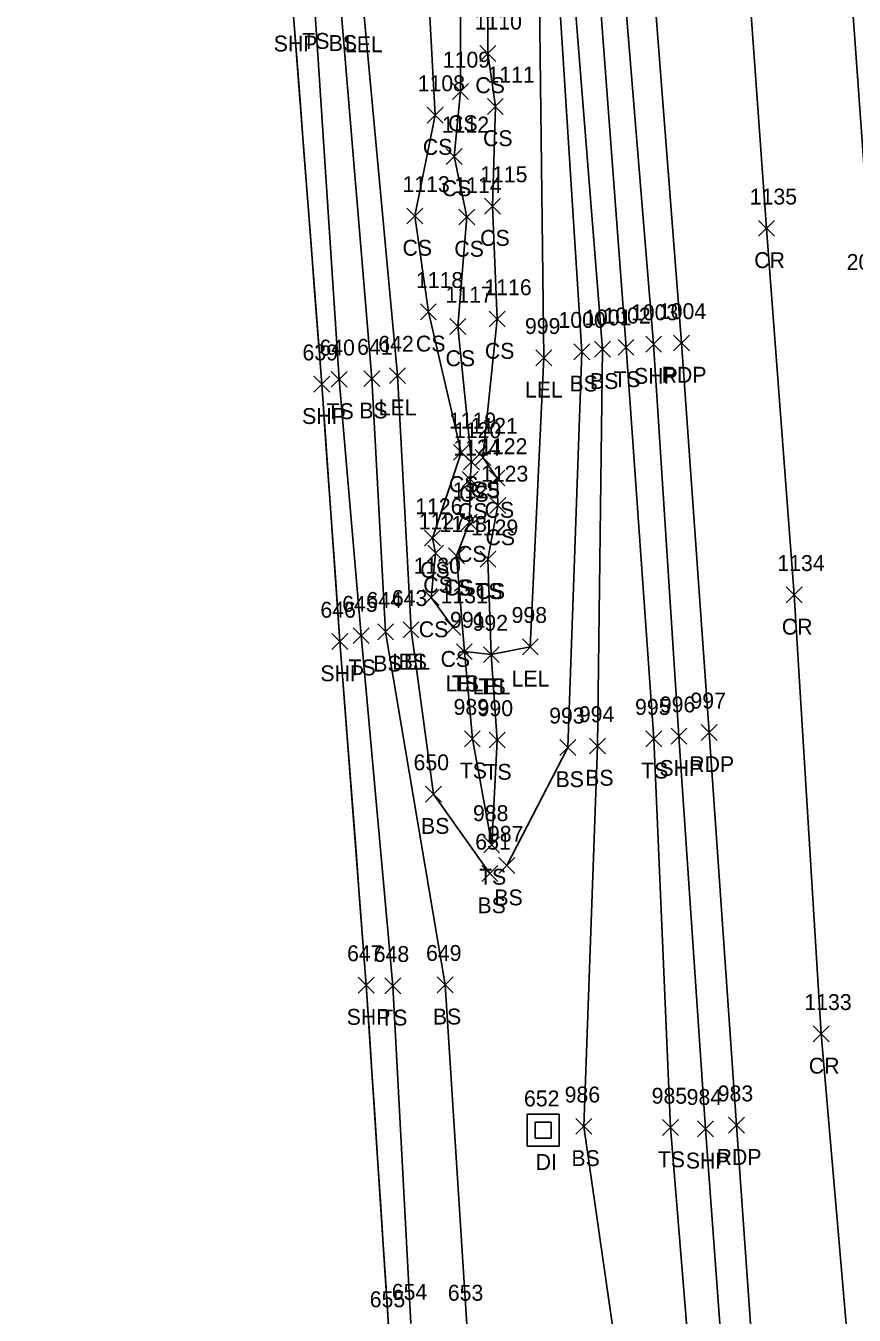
# Model space of a CAD drawing. Extents: x 1650221 to 1650634, y 244606 to 249996.
# Drawn here: x 1650303 to 1650407.2, y 245661.6 to 245823.9 of the extents above; entities that cross this region are included whole.
import ezdxf

# ---------------------------------------------------------------- set-up
doc = ezdxf.new("R2010")
doc.units = 0
for name, color, linetype in [('D_A', 7, 'Continuous'), ('D_I', 7, 'Continuous'), ('DS', 7, 'Continuous'), ('L_A', 7, 'Continuous'), ('L_I', 7, 'Continuous'), ('L_TIC', 7, 'Continuous'), ('LARO', 7, 'Continuous'), ('LELB', 7, 'Continuous'), ('LSOGP', 7, 'Continuous'), ('P_A', 7, 'Continuous'), ('P_I', 7, 'Continuous'), ('P_TIC', 7, 'Continuous'), ('PET', 7, 'Continuous'), ('PRC', 7, 'Continuous'), ('PSP', 7, 'Continuous')]:
    doc.layers.add(name, color=color, linetype=linetype)

msp = doc.modelspace()

# ---------------------------------------------------------------- linework, layer by layer
at = {"layer": 'DS'}
for p, q in [((1650366.03, 245686.92), (1650370.03, 245686.92)), ((1650366.03, 245682.92), (1650366.03, 245686.92)), ((1650367.03, 245683.92), (1650367.03, 245685.92)), ((1650367.03, 245685.92), (1650369.03, 245685.92)), ((1650369.03, 245685.92), (1650369.03, 245683.92)), ((1650370.03, 245686.92), (1650370.03, 245682.92)), ((1650368.03, 245684.92), (1650368.03, 245684.92)), ((1650368.03, 245684.92), (1650368.03, 245684.92)), ((1650370.03, 245682.92), (1650366.03, 245682.92)), ((1650369.03, 245683.92), (1650367.03, 245683.92))]:
    msp.add_line(p, q, dxfattribs=at)
at = {"layer": 'L_TIC'}
for points in [[(1650360.06, 245819.39), (1650362.06, 245821.39)], [(1650362.06, 245819.39), (1650360.06, 245821.39)], [(1650356.63, 245814.6), (1650358.63, 245816.6)], [(1650358.63, 245814.6), (1650356.63, 245816.6)], [(1650361.02, 245812.72), (1650363.02, 245814.72)], [(1650363.02, 245812.72), (1650361.02, 245814.72)], [(1650353.46, 245811.63), (1650355.46, 245813.63)], [(1650355.46, 245811.63), (1650353.46, 245813.63)], [(1650355.85, 245806.43), (1650357.85, 245808.43)], [(1650357.85, 245806.43), (1650355.85, 245808.43)], [(1650350.89, 245798.94), (1650352.89, 245800.94)], [(1650352.89, 245798.94), (1650350.89, 245800.94)], [(1650360.66, 245800.18), (1650362.66, 245802.18)], [(1650362.66, 245800.18), (1650360.66, 245802.18)], [(1650357.42, 245798.81), (1650359.42, 245800.81)], [(1650359.42, 245798.81), (1650357.42, 245800.81)], [(1650352.59, 245786.88), (1650354.59, 245788.88)], [(1650354.59, 245786.88), (1650352.59, 245788.88)], [(1650361.26, 245785.97), (1650363.26, 245787.97)], [(1650363.26, 245785.97), (1650361.26, 245787.97)], [(1650356.31, 245785.04), (1650358.31, 245787.04)], [(1650358.31, 245785.04), (1650356.31, 245787.04)], [(1650367.11, 245781.09), (1650369.11, 245783.09)], [(1650369.11, 245781.09), (1650367.11, 245783.09)], [(1650371.9, 245781.86), (1650373.9, 245783.86)], [(1650373.9, 245781.86), (1650371.9, 245783.86)], [(1650374.49, 245782.17), (1650376.49, 245784.17)], [(1650376.49, 245782.17), (1650374.49, 245784.17)], [(1650377.46, 245782.41), (1650379.46, 245784.41)], [(1650379.46, 245782.41), (1650377.46, 245784.41)], [(1650341.38, 245778.38), (1650343.38, 245780.38)], [(1650343.38, 245778.38), (1650341.38, 245780.38)], [(1650345.47, 245778.47), (1650347.47, 245780.47)], [(1650347.47, 245778.47), (1650345.47, 245780.47)], [(1650348.71, 245778.85), (1650350.71, 245780.85)], [(1650350.71, 245778.85), (1650348.71, 245780.85)], [(1650356.74, 245769.2), (1650358.74, 245771.2)], [(1650358.74, 245769.2), (1650356.74, 245771.2)], [(1650359.46, 245768.54), (1650361.46, 245770.54)], [(1650361.46, 245768.54), (1650359.46, 245770.54)], [(1650358.02, 245767.99), (1650360.02, 245769.99)], [(1650360.02, 245767.99), (1650358.02, 245769.99)], [(1650357.86, 245765.8), (1650359.86, 245767.8)], [(1650359.86, 245765.8), (1650357.86, 245767.8)], [(1650361.23, 245765.97), (1650363.23, 245767.97)], [(1650363.23, 245765.97), (1650361.23, 245767.97)], [(1650361.34, 245762.52), (1650363.34, 245764.52)], [(1650363.34, 245762.52), (1650361.34, 245764.52)], [(1650357.75, 245760.42), (1650359.75, 245762.42)], [(1650359.75, 245760.42), (1650357.75, 245762.42)], [(1650353.12, 245758.42), (1650355.12, 245760.42)], [(1650355.12, 245758.42), (1650353.12, 245760.42)], [(1650353.51, 245756.52), (1650355.51, 245758.52)], [(1650355.51, 245756.52), (1650353.51, 245758.52)], [(1650356.13, 245756.19), (1650358.13, 245758.19)], [(1650358.13, 245756.19), (1650356.13, 245758.19)], [(1650356.13, 245756.19), (1650358.13, 245758.19)], [(1650358.13, 245756.19), (1650356.13, 245758.19)], [(1650360.09, 245755.75), (1650362.09, 245757.75)], [(1650362.09, 245755.75), (1650360.09, 245757.75)], [(1650360.09, 245755.75), (1650362.09, 245757.75)], [(1650362.09, 245755.75), (1650360.09, 245757.75)], [(1650352.95, 245750.94), (1650354.95, 245752.94)], [(1650354.95, 245750.94), (1650352.95, 245752.94)], [(1650355.69, 245747.21), (1650357.69, 245749.21)], [(1650357.69, 245747.21), (1650355.69, 245749.21)], [(1650344.15, 245746.14), (1650346.15, 245748.14)], [(1650346.15, 245746.14), (1650344.15, 245748.14)], [(1650347.22, 245746.63), (1650349.22, 245748.63)], [(1650349.22, 245746.63), (1650347.22, 245748.63)], [(1650350.41, 245746.87), (1650352.41, 245748.87)], [(1650352.41, 245746.87), (1650350.41, 245748.87)], [(1650350.41, 245746.87), (1650352.41, 245748.87)], [(1650352.41, 245746.87), (1650350.41, 245748.87)], [(1650357.12, 245744.13), (1650359.12, 245746.13)], [(1650359.12, 245744.13), (1650357.12, 245746.13)], [(1650357.12, 245744.13), (1650359.12, 245746.13)], [(1650359.12, 245744.13), (1650357.12, 245746.13)], [(1650365.42, 245744.74), (1650367.42, 245746.74)], [(1650367.42, 245744.74), (1650365.42, 245746.74)], [(1650360.51, 245743.75), (1650362.51, 245745.75)], [(1650362.51, 245743.75), (1650360.51, 245745.75)], [(1650360.51, 245743.75), (1650362.51, 245745.75)], [(1650362.51, 245743.75), (1650360.51, 245745.75)], [(1650358.13, 245733.17), (1650360.13, 245735.17)], [(1650360.13, 245733.17), (1650358.13, 245735.17)], [(1650361.24, 245733.01), (1650363.24, 245735.01)], [(1650363.24, 245733.01), (1650361.24, 245735.01)], [(1650380.95, 245733.17), (1650382.95, 245735.17)], [(1650382.95, 245733.17), (1650380.95, 245735.17)], [(1650370.15, 245732.08), (1650372.15, 245734.08)], [(1650372.15, 245732.08), (1650370.15, 245734.08)], [(1650373.88, 245732.26), (1650375.88, 245734.26)], [(1650375.88, 245732.26), (1650373.88, 245734.26)], [(1650353.23, 245726.2), (1650355.23, 245728.2)], [(1650355.23, 245726.2), (1650353.23, 245728.2)], [(1650360.56, 245719.81), (1650362.56, 245721.81)], [(1650362.56, 245719.81), (1650360.56, 245721.81)], [(1650360.56, 245719.81), (1650362.56, 245721.81)], [(1650362.56, 245719.81), (1650360.56, 245721.81)], [(1650360.33, 245716.22), (1650362.33, 245718.22)], [(1650362.33, 245716.22), (1650360.33, 245718.22)], [(1650362.45, 245717.21), (1650364.45, 245719.21)], [(1650364.45, 245717.21), (1650362.45, 245719.21)], [(1650348.13, 245702.09), (1650350.13, 245704.09)], [(1650350.13, 245702.09), (1650348.13, 245704.09)], [(1650354.71, 245702.22), (1650356.71, 245704.22)], [(1650356.71, 245702.22), (1650354.71, 245704.22)], [(1650372.15, 245684.41), (1650374.15, 245686.41)], [(1650374.15, 245684.41), (1650372.15, 245686.41)], [(1650383.04, 245684.26), (1650385.04, 245686.26)], [(1650385.04, 245684.26), (1650383.04, 245686.26)]]:
    msp.add_lwpolyline(points, dxfattribs=at)
at = {"layer": 'LARO'}
for points in [[(1650327.92, 246086.8), (1650330.53, 246052.16), (1650334.61, 246002.86), (1650338.05, 245959.72), (1650343.88, 245907.71), (1650343, 245877.3), (1650345.46, 245825.54), (1650349.71, 245779.85), (1650351.41, 245747.87)], [(1650358.12, 245745.13), (1650361.51, 245744.75), (1650366.42, 245745.74), (1650368.11, 245782.09), (1650367.43, 245837.26), (1650363.68, 245883.96), (1650357.84, 245936.08), (1650355.98, 245975.11), (1650351.83, 246009.69), (1650350.97, 246062.37), (1650345.69, 246085.15), (1650339.4, 246085.76), (1650337.6, 246085.35), (1650334.92, 246086.31)]]:
    msp.add_lwpolyline(points, dxfattribs=at)
at = {"layer": 'LELB'}
for points in [[(1650306.13, 246294.16), (1650309.79, 246242.03), (1650313.68, 246189.71), (1650316.64, 246149.59), (1650320.5, 246095.01), (1650322.95, 246052.7), (1650326.97, 246002.33), (1650330.11, 245959.39), (1650334.35, 245907.17), (1650335.99, 245876.74), (1650339.33, 245825.96), (1650342.38, 245779.38), (1650345.15, 245747.14), (1650349.13, 245703.09), (1650351.39, 245660.59)], [(1650313.05, 246293.73), (1650316.43, 246243), (1650319.8, 246189.11), (1650319.58, 246150.09), (1650324.39, 246094.92), (1650325.17, 246052.59), (1650332.19, 246002.3), (1650335.15, 245959.83), (1650340.06, 245907.3), (1650338.79, 245876.74), (1650342.62, 245825.69), (1650346.47, 245779.47), (1650348.22, 245747.63), (1650355.71, 245703.22), (1650358.45, 245660.47)], [(1650380.77, 245632.36), (1650373.15, 245685.41), (1650374.88, 245733.26), (1650375.49, 245783.17), (1650371.23, 245836.92), (1650367.57, 245883.9), (1650363.2, 245935.62), (1650358.64, 246009.9), (1650354.12, 246061.91), (1650351.29, 246103.4), (1650345.69, 246155.39), (1650338.49, 246190.86), (1650334.26, 246221.72), (1650338.38, 246258.83)], [(1650388.27, 245633.5), (1650384.04, 245685.26), (1650381.95, 245734.17), (1650378.46, 245783.41), (1650374.43, 245837.02), (1650371.37, 245883.98), (1650366.52, 245935.98), (1650362.52, 246010.18), (1650358.12, 246061.67), (1650354.38, 246103.74), (1650350.77, 246155.06), (1650347.92, 246191.34), (1650347.02, 246221.82), (1650344.37, 246259.89)], [(1650363.45, 245718.21), (1650371.15, 245733.08), (1650372.9, 245782.86), (1650369.48, 245836.8), (1650365.6, 245884.56), (1650361.18, 245936.01), (1650356.49, 246009.02), (1650352.21, 246062.35), (1650348.65, 246103.32), (1650342.84, 246155.21), (1650338.6, 246177.03), (1650330.57, 246190.17)], [(1650328.84, 246183.64), (1650330.78, 246172.34), (1650335.45, 246138.48), (1650339.41, 246101.5), (1650339.4, 246085.76), (1650346.97, 246057.24), (1650341.6, 246037.66), (1650349.97, 245999.44), (1650353.79, 245958.12), (1650353.48, 245944.94), (1650356.23, 245920.49), (1650358.19, 245889.9), (1650358.98, 245871.02), (1650360.94, 245846.57), (1650361.06, 245820.39), (1650362.02, 245813.72), (1650361.66, 245801.18), (1650362.26, 245786.97), (1650360.46, 245769.54), (1650362.23, 245766.97), (1650362.34, 245763.52), (1650361.09, 245756.75)], [(1650341.91, 245999.68), (1650344.98, 245958.76), (1650347.7, 245944.72), (1650347.12, 245943.23), (1650348.44, 245928.08), (1650348.24, 245921.27), (1650351.64, 245902.18), (1650351.73, 245892.19), (1650351, 245870.07), (1650353.17, 245867.29), (1650352.21, 245849.5), (1650352.51, 245848.27), (1650354.46, 245812.63), (1650351.89, 245799.94), (1650353.59, 245787.88), (1650357.74, 245770.2), (1650354.12, 245759.42), (1650354.51, 245757.52), (1650353.95, 245751.94), (1650356.69, 245748.21)], [(1650346.19, 246000.45), (1650348.93, 245958.63), (1650349.92, 245944.17), (1650349.05, 245942.49), (1650350.75, 245929.18), (1650352.47, 245922.11), (1650353.01, 245902.87), (1650356.16, 245890.66), (1650355.97, 245870.45), (1650356.24, 245867.49), (1650357.46, 245851.07), (1650357.6, 245847.89), (1650357.63, 245815.6), (1650356.85, 245807.43), (1650358.42, 245799.81), (1650357.31, 245786.04), (1650359.02, 245768.99), (1650358.86, 245766.8), (1650358.75, 245761.42), (1650357.13, 245757.19)], [(1650361.56, 245720.81), (1650359.13, 245734.17), (1650358.12, 245745.13), (1650357.13, 245757.19)], [(1650361.56, 245720.81), (1650362.24, 245734.01), (1650361.51, 245744.75), (1650361.09, 245756.75)], [(1650351.41, 245747.87), (1650354.23, 245727.2), (1650361.33, 245717.22)]]:
    msp.add_lwpolyline(points, dxfattribs=at)
at = {"layer": 'LSOGP'}
msp.add_lwpolyline([(1650336.6, 245825.63), (1650337.05, 245819.77), (1650337.5, 245813.91), (1650337.94, 245808.06), (1650338.39, 245802.2), (1650338.84, 245796.34), (1650339.28, 245790.49), (1650339.73, 245784.63), (1650340.18, 245778.77), (1650340.75, 245770.68), (1650341.32, 245762.59), (1650341.9, 245754.5), (1650342.47, 245746.4), (1650342.88, 245741), (1650343.3, 245735.6), (1650343.71, 245730.19), (1650344.12, 245724.79), (1650344.54, 245719.39), (1650344.95, 245713.98), (1650345.37, 245708.58), (1650345.78, 245703.18), (1650346.14, 245697.73), (1650346.49, 245692.29), (1650346.85, 245686.85), (1650347.2, 245681.41), (1650347.56, 245675.97), (1650347.91, 245670.53), (1650348.27, 245665.09), (1650348.63, 245659.65)], dxfattribs=at)
at = {"layer": 'P_TIC'}
for points in [[(1650395.14, 245797.38), (1650397.14, 245799.38)], [(1650397.14, 245797.38), (1650395.14, 245799.38)], [(1650380.93, 245782.82), (1650382.93, 245784.82)], [(1650382.93, 245782.82), (1650380.93, 245784.82)], [(1650384.44, 245782.96), (1650386.44, 245784.96)], [(1650386.44, 245782.96), (1650384.44, 245784.96)], [(1650339.18, 245777.77), (1650341.18, 245779.77)], [(1650341.18, 245777.77), (1650339.18, 245779.77)], [(1650398.62, 245751.27), (1650400.62, 245753.27)], [(1650400.62, 245751.27), (1650398.62, 245753.27)], [(1650341.47, 245745.4), (1650343.47, 245747.4)], [(1650343.47, 245745.4), (1650341.47, 245747.4)], [(1650384.12, 245733.49), (1650386.12, 245735.49)], [(1650386.12, 245733.49), (1650384.12, 245735.49)], [(1650387.92, 245733.97), (1650389.92, 245735.97)], [(1650389.92, 245733.97), (1650387.92, 245735.97)], [(1650344.78, 245702.18), (1650346.78, 245704.18)], [(1650346.78, 245702.18), (1650344.78, 245704.18)], [(1650402.01, 245696.04), (1650404.01, 245698.04)], [(1650404.01, 245696.04), (1650402.01, 245698.04)], [(1650387.44, 245684.1), (1650389.44, 245686.1)], [(1650389.44, 245684.1), (1650387.44, 245686.1)], [(1650391.36, 245684.55), (1650393.36, 245686.55)], [(1650393.36, 245684.55), (1650391.36, 245686.55)]]:
    msp.add_lwpolyline(points, dxfattribs=at)
at = {"layer": 'PET'}
for points in [[(1650395.97, 245634.45), (1650392.36, 245685.55), (1650388.92, 245734.97), (1650385.44, 245783.96), (1650381.32, 245836.98), (1650377.76, 245885.16), (1650374.23, 245935.73), (1650368.95, 246011.52), (1650364.91, 246062.13), (1650362.42, 246103.65), (1650358.62, 246155.34), (1650355.82, 246192.67), (1650353.63, 246221.52), (1650350.67, 246260.72)], [(1650421.18, 245630.65), (1650417.91, 245681.78), (1650415.19, 245715.72), (1650411.64, 245760.21), (1650409.56, 245790.15), (1650405.96, 245839.71), (1650403.34, 245877), (1650399.58, 245923.32), (1650396.22, 245968.53), (1650393.17, 246011.85), (1650391.12, 246041.15), (1650389.17, 246073.95), (1650387.34, 246101.09), (1650384.18, 246142.54), (1650381.86, 246175.15), (1650378.63, 246214.91), (1650375.8, 246256.56)]]:
    msp.add_lwpolyline(points, dxfattribs=at)
at = {"layer": 'PRC'}
msp.add_lwpolyline([(1650407.05, 245649.82), (1650403.01, 245697.04), (1650399.62, 245752.27), (1650396.14, 245798.38), (1650392.81, 245844.54), (1650388.72, 245894.05), (1650384.12, 245961.1), (1650381.02, 246005.49), (1650376.87, 246054.19), (1650374.67, 246094.39), (1650371.04, 246142.56), (1650368.19, 246182.74), (1650365.1, 246222.23), (1650362.04, 246265.67)], dxfattribs=at)
at = {"layer": 'PSP'}
for points in [[(1650302.95, 246294.11), (1650306.82, 246242.11), (1650310.69, 246189.86), (1650313.65, 246149.04), (1650317.27, 246094.66), (1650320.65, 246052.63), (1650324.09, 246002.22), (1650327.12, 245958.99), (1650330.71, 245907.14), (1650333.14, 245876.4), (1650336.6, 245825.63), (1650340.18, 245778.77), (1650342.47, 245746.4), (1650345.78, 245703.18), (1650348.63, 245659.65)], [(1650392.23, 245633.8), (1650388.44, 245685.1), (1650385.12, 245734.49), (1650381.93, 245783.82), (1650377.54, 245837.05), (1650373.94, 245884.64), (1650370.21, 245936.33), (1650364.94, 246010.92), (1650361.13, 246061.87), (1650358.32, 246103.73), (1650354.8, 246155.14), (1650352.16, 246192.13), (1650349.68, 246222.04), (1650346.67, 246260.34)]]:
    msp.add_lwpolyline(points, dxfattribs=at)

# ---------------------------------------------------------------- texts
at = {"layer": 'D_A'}
msp.add_text('DI', height=2, dxfattribs=at).set_placement((1650367.09, 245679.92))
at = {"layer": 'D_I'}
msp.add_text('652', height=2, dxfattribs=at).set_placement((1650365.62, 245687.92))
at = {"layer": 'L_A'}
for s, p in [('TS', (1650337.74, 245820.96)), ('BS', (1650341.06, 245820.69)), ('LEL', (1650343.1, 245820.54)), ('CS', (1650359.5, 245815.39)), ('CS', (1650356.07, 245810.6)), ('CS', (1650360.47, 245808.72)), ('CS', (1650352.9, 245807.63)), ('CS', (1650355.29, 245802.43)), ('CS', (1650360.11, 245796.18)), ('CS', (1650350.34, 245794.94)), ('CS', (1650356.86, 245794.81)), ('CS', (1650352.03, 245782.88)), ('CS', (1650360.7, 245781.97)), ('CS', (1650355.75, 245781.04)), ('BS', (1650371.34, 245777.86)), ('BS', (1650373.93, 245778.17)), ('TS', (1650376.87, 245778.41)), ('LEL', (1650365.75, 245777.09)), ('LEL', (1650347.35, 245774.85)), ('TS', (1650340.79, 245774.38)), ('BS', (1650344.91, 245774.47)), ('CS', (1650356.18, 245765.2)), ('CS', (1650357.46, 245763.99)), ('CS', (1650358.9, 245764.54)), ('CS', (1650357.3, 245761.8)), ('CS', (1650360.67, 245761.97)), ('CS', (1650360.78, 245758.52)), ('CS', (1650357.2, 245756.42)), ('CS', (1650352.56, 245754.42)), ('CS', (1650352.95, 245752.52)), ('TS', (1650355.54, 245752.19)), ('CS', (1650355.57, 245752.19)), ('TS', (1650359.5, 245751.75)), ('CS', (1650359.53, 245751.75)), ('CS', (1650352.39, 245746.94)), ('TS', (1650343.56, 245742.14)), ('BS', (1650346.66, 245742.63)), ('LEL', (1650349.05, 245742.87)), ('BS', (1650349.85, 245742.87)), ('CS', (1650355.13, 245743.21)), ('LEL', (1650364.06, 245740.74)), ('LEL', (1650355.76, 245740.13)), ('TS', (1650356.53, 245740.13)), ('LEL', (1650359.15, 245739.75)), ('TS', (1650359.92, 245739.75)), ('TS', (1650357.54, 245729.17)), ('TS', (1650380.36, 245729.17)), ('TS', (1650360.65, 245729.01)), ('BS', (1650369.59, 245728.08)), ('BS', (1650373.32, 245728.26)), ('BS', (1650352.67, 245722.2)), ('TS', (1650359.97, 245715.81)), ('TS', (1650359.97, 245715.81)), ('BS', (1650361.9, 245713.21)), ('BS', (1650359.77, 245712.22)), ('TS', (1650347.54, 245698.09)), ('BS', (1650354.16, 245698.22)), ('BS', (1650371.59, 245680.41)), ('TS', (1650382.45, 245680.26))]:
    msp.add_text(s, height=2, dxfattribs=at).set_placement(p)
at = {"layer": 'L_I'}
for s, p in [('1110', (1650359.41, 245823.39)), ('1109', (1650355.41, 245818.6)), ('1108', (1650352.25, 245815.63)), ('1111', (1650361.03, 245816.72)), ('1112', (1650355.29, 245810.43)), ('1115', (1650360.11, 245804.18)), ('1113', (1650350.34, 245802.94)), ('1114', (1650356.86, 245802.81)), ('1118', (1650352.03, 245790.88)), ('1116', (1650360.64, 245789.97)), ('1117', (1650355.75, 245789.04)), ('1001', (1650373.2, 245786.17)), ('1002', (1650375.61, 245786.41)), ('999', (1650365.74, 245785.09)), ('1000', (1650369.96, 245785.86)), ('642', (1650347.3, 245782.85)), ('640', (1650339.89, 245782.38)), ('641', (1650344.63, 245782.47)), ('1119', (1650356.18, 245773.2)), ('1120', (1650356.81, 245771.99)), ('1121', (1650358.9, 245772.54)), ('1124', (1650356.73, 245769.8)), ('1122', (1650360.1, 245769.97)), ('1123', (1650360.21, 245766.52)), ('1125', (1650356.63, 245764.42)), ('1126', (1650351.94, 245762.42)), ('1127', (1650352.38, 245760.52)), ('1128', (1650355, 245760.19)), ('1128', (1650355, 245760.19)), ('1129', (1650358.95, 245759.75)), ('1129', (1650358.95, 245759.75)), ('1130', (1650351.74, 245754.94)), ('644', (1650345.81, 245750.63)), ('643', (1650349, 245750.87)), ('643', (1650349, 245750.87)), ('1131', (1650355.13, 245751.21)), ('645', (1650342.75, 245750.14)), ('998', (1650364.06, 245748.74)), ('991', (1650356.32, 245748.13)), ('991', (1650356.32, 245748.13)), ('992', (1650359.15, 245747.75)), ('992', (1650359.15, 245747.75)), ('989', (1650356.76, 245737.17)), ('990', (1650359.79, 245737.01)), ('993', (1650368.79, 245736.08)), ('994', (1650372.52, 245736.26)), ('995', (1650379.59, 245737.17)), ('650', (1650351.73, 245730.2)), ('988', (1650359.2, 245723.81)), ('988', (1650359.2, 245723.81)), ('987', (1650361.09, 245721.21)), ('651', (1650359.49, 245720.22)), ('648', (1650346.72, 245706.09)), ('649', (1650353.3, 245706.22)), ('986', (1650370.74, 245688.41)), ('985', (1650381.68, 245688.26)), ('654', (1650348.99, 245663.59)), ('653', (1650356.04, 245663.47))]:
    msp.add_text(s, height=2, dxfattribs=at).set_placement(p)
at = {"layer": 'P_A'}
for s, p in [('SHP', (1650334.14, 245820.63)), ('CR', (1650394.58, 245793.38)), ('SHP', (1650379.46, 245778.82)), ('RDP', (1650382.93, 245778.96)), ('SHP', (1650337.71, 245773.77)), ('CR', (1650398.05, 245747.27)), ('SHP', (1650340.01, 245741.4)), ('SHP', (1650382.66, 245729.49)), ('RDP', (1650386.41, 245729.97)), ('SHP', (1650343.32, 245698.18)), ('CR', (1650401.45, 245692.04)), ('RDP', (1650389.85, 245680.55)), ('SHP', (1650385.98, 245680.1))]:
    msp.add_text(s, height=2, dxfattribs=at).set_placement(p)
at = {"layer": 'P_I'}
for s, p in [('1135', (1650394.02, 245801.38)), ('2059', (1650406.21, 245793.15)), ('1003', (1650379.08, 245786.82)), ('1004', (1650382.59, 245786.96)), ('639', (1650337.76, 245781.77)), ('1134', (1650397.49, 245755.27)), ('646', (1650340.01, 245749.4)), ('996', (1650382.71, 245737.49)), ('997', (1650386.56, 245737.97)), ('647', (1650343.37, 245706.18)), ('1133', (1650400.89, 245700.04)), ('984', (1650386.08, 245688.1)), ('983', (1650389.99, 245688.55)), ('655', (1650346.22, 245662.65))]:
    msp.add_text(s, height=2, dxfattribs=at).set_placement(p)

doc.saveas('drawing.dxf')
